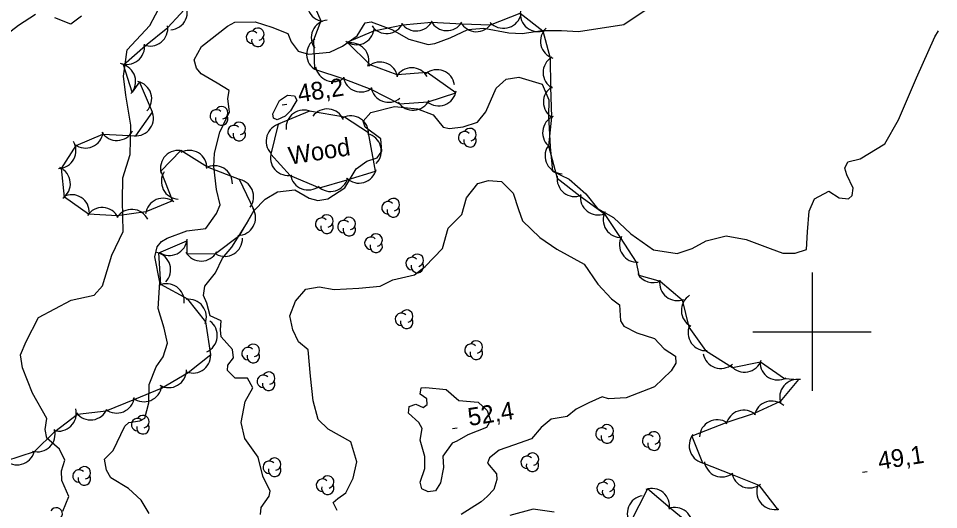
# Model space of a CAD drawing. Extents: x 646142 to 649934, y 5874075 to 5876351.
# Drawn here: x 647466 to 647621.4, y 5875570 to 5875652.8 of the extents above; entities that cross this region are included whole.
import ezdxf

# ---------------------------------------------------------------- set-up
doc = ezdxf.new("R2010")
doc.units = 0
for name, color, linetype in [('Niveau 1', 7, 'Continuous'), ('Niveau 2', 7, 'Continuous'), ('Niveau 3', 7, 'Continuous'), ('Niveau 44', 7, 'Continuous'), ('Niveau 61', 7, 'Continuous')]:
    doc.layers.add(name, color=color, linetype=linetype)

msp = doc.modelspace()

# ---------------------------------------------------------------- linework, layer by layer
at = {"layer": 'Niveau 1'}
for points in [[(647540.85, 5875619.75), (647541.65, 5875622.6), (647543.56, 5875625), (647545.38, 5875625.52), (647547.6, 5875625.36), (647549.54, 5875623.35), (647550.42, 5875620.62), (647551.11, 5875618.71), (647554.03, 5875615.91), (647556.93, 5875613.94), (647561.53, 5875611.37), (647563.82, 5875607.99), (647566.15, 5875605.52), (647567.48, 5875604.53), (647567.68, 5875601.84), (647568.22, 5875600.93), (647570.42, 5875599.8), (647573.39, 5875598.87), (647575.02, 5875597.12), (647576.94, 5875595.9), (647577, 5875594.72), (647576.22, 5875593.4), (647573.38, 5875590.68), (647568.64, 5875588.84), (647565.66, 5875588.7), (647564.56, 5875589.04), (647562.29, 5875588.01), (647560.19, 5875586.95), (647558.67, 5875585.67), (647555.94, 5875585.27), (647554.27, 5875583.86), (647552.65, 5875581.94), (647549.59, 5875580.84), (647547.19, 5875580.03), (647545.56, 5875578.73), (647545.19, 5875577.85), (647546.72, 5875576.03), (647546.81, 5875575.08), (647546.3, 5875573.39), (647545.17, 5875572.2), (647544.13, 5875571.3)], [(647519.82, 5875569.87), (647519.18, 5875571.21), (647519.96, 5875571.86), (647521.28, 5875572.84), (647522.52, 5875575.28), (647523.15, 5875578.06), (647522.15, 5875581.4), (647518.33, 5875583.55), (647516.6, 5875585.17), (647515.78, 5875588.36), (647515.33, 5875592.5), (647514.96, 5875596.92), (647513.3, 5875598.27), (647512.32, 5875600.32), (647511.86, 5875602.7), (647512.81, 5875605.17), (647514.54, 5875607.16), (647516.82, 5875607.56), (647519.35, 5875607.09), (647523.51, 5875607.34), (647527.09, 5875607.66), (647529.25, 5875608.73), (647532.89, 5875609.61), (647534.68, 5875610.98), (647537.61, 5875614.05), (647538.58, 5875617.48), (647540.85, 5875619.75)], [(647544.13, 5875571.3), (647540.78, 5875569.15)]]:
    msp.add_lwpolyline(points, dxfattribs=at)
at = {"layer": 'Niveau 2'}
for points in [[(647560.55, 5875650.65), (647568.2, 5875651.83), (647571.83, 5875654.25), (647580.75, 5875656.98), (647585.06, 5875659.35), (647591.32, 5875663.73), (647593.41, 5875666.21)], [(647481.79, 5875612.89), (647483.68, 5875616.89), (647483.58, 5875622.05), (647483.65, 5875625.97), (647484.87, 5875629.9), (647485.01, 5875634.86), (647484.13, 5875639.89), (647483.76, 5875643.09), (647484.36, 5875647.53), (647488.22, 5875651.67), (647491.05, 5875657.08)], [(647468.92, 5875653.52), (647466.03, 5875651.63), (647463.59, 5875649.73)], [(647476.69, 5875653.24), (647474.89, 5875651.86), (647472.16, 5875652.94)], [(647488.07, 5875569.32), (647486.75, 5875571.59), (647484.63, 5875573.53), (647481.62, 5875575.37), (647480.87, 5875576.65), (647480.58, 5875578.49), (647482.03, 5875579.94), (647484.01, 5875584.06), (647484.69, 5875584.69), (647486.54, 5875584.94), (647487.34, 5875585.42), (647488.06, 5875587.99), (647488.1, 5875591.11), (647489.29, 5875594.06), (647490.48, 5875595.77), (647491.17, 5875598.05), (647490.64, 5875600.61), (647489.59, 5875603.9), (647489.89, 5875608.35), (647489.08, 5875612.63), (647489.43, 5875614.31), (647490.19, 5875615.24), (647491.16, 5875615.79), (647494.44, 5875617.04), (647497.64, 5875617.42), (647499.44, 5875619.93), (647500.09, 5875621.42), (647499.45, 5875623.96), (647499.01, 5875627.89), (647499.14, 5875630.11), (647500.04, 5875633.66), (647501.65, 5875637.06), (647501.37, 5875639.3), (647501.58, 5875640.69), (647499.59, 5875641.9), (647496.89, 5875643.5), (647496.11, 5875644.44), (647495.69, 5875645.87), (647496.95, 5875648.1), (647501.33, 5875651.55)], [(647501.33, 5875651.55), (647502.57, 5875652.19), (647502.57, 5875652.19), (647505.97, 5875652.26), (647508.78, 5875651.35), (647511.49, 5875650.27), (647512.08, 5875648.91), (647513.25, 5875647.33), (647515, 5875646.83), (647518.6, 5875647.14), (647520.71, 5875648.15), (647523.21, 5875649.88), (647524.53, 5875652.12), (647525.59, 5875652.28), (647529.06, 5875650.99), (647531.94, 5875649.36), (647535.2, 5875648.45), (647536.32, 5875648.62), (647538.89, 5875649.56), (647541.88, 5875650.95), (647544.58, 5875651.17), (647548.79, 5875650.41), (647551.07, 5875650.3), (647554.42, 5875650.81), (647557.7, 5875650.81), (647560.55, 5875650.65)], [(647612.29, 5875631.71), (647614.57, 5875635.73), (647617.63, 5875642.84), (647620.71, 5875649.72), (647621.36, 5875650.75)], [(647526.61, 5875629.3), (647527.35, 5875630.45), (647527.21, 5875632.53), (647524.53, 5875634.52), (647524.2, 5875635.51), (647525.54, 5875636.95), (647529.51, 5875637.98), (647533.4, 5875637.59), (647536.05, 5875636.56), (647537.71, 5875634.52), (647538.81, 5875634.29), (647541.11, 5875634.53), (647543.52, 5875635.34), (647544.94, 5875637.07), (647546.7, 5875641.1), (647548.37, 5875642.58), (647550.49, 5875642.91), (647554.45, 5875641.73), (647555.55, 5875639.12), (647555.48, 5875636.34), (647555.8, 5875631.17), (647556.19, 5875627.08), (647558.98, 5875625.72), (647561.82, 5875623.24), (647563.8, 5875620.79), (647566.49, 5875619.25), (647569.42, 5875616.5), (647573.23, 5875613.83), (647577.2, 5875613.17), (647579.77, 5875614.05), (647582.14, 5875615.32), (647585.5, 5875616.17), (647588.9, 5875615.56), (647592.94, 5875614.05), (647595.05, 5875613.25), (647597.14, 5875613.24), (647599.06, 5875613.89), (647599.23, 5875616.85), (647599.52, 5875620.33), (647600.4, 5875622.4), (647602.82, 5875623.72), (647604.57, 5875622.6), (647606.17, 5875622.42), (647606.79, 5875623), (647606.96, 5875624.2), (647605.89, 5875626.47), (647605.51, 5875627.56), (647606.03, 5875628.63), (647608.13, 5875629.13), (647612.29, 5875631.71)], [(647511.96, 5875637.24), (647511.05, 5875636.38), (647509.7, 5875635.76), (647509.11, 5875636.04), (647508.95, 5875636.73), (647510.09, 5875639), (647511.43, 5875639.88), (647512.62, 5875639.8), (647513.01, 5875639.05), (647512.49, 5875638.23), (647511.96, 5875637.24)], [(647506.87, 5875569.17), (647506.98, 5875570.37), (647508.38, 5875572.27), (647508.52, 5875573.13), (647507.26, 5875575.66), (647506.5, 5875578.86), (647504.22, 5875581.96), (647504.22, 5875581.96), (647503.62, 5875584.67), (647504.3, 5875588.25), (647505.6, 5875590.53), (647504.71, 5875592.19), (647502.62, 5875592.15), (647501.31, 5875593.43), (647501.39, 5875594.34), (647502.34, 5875595.62), (647502.15, 5875597.02), (647500.25, 5875599.14), (647500.13, 5875600.32), (647500.27, 5875601.86), (647498.38, 5875602.69), (647497.83, 5875604.84), (647497.26, 5875606.08), (647497.5, 5875607.69), (647499.32, 5875609.91), (647500.5, 5875612.41), (647502.07, 5875614.27), (647504.53, 5875618.2), (647505.79, 5875620.37), (647507.69, 5875622.38), (647509.78, 5875623.61), (647512.69, 5875623.91), (647515.09, 5875622.51), (647516.54, 5875622.15), (647518.27, 5875622.39), (647521.15, 5875624.27), (647523.05, 5875627.46), (647524.85, 5875628.78), (647526.61, 5875629.3)], [(647473.52, 5875569.75), (647474.54, 5875572.18), (647473.36, 5875574.89), (647473.32, 5875576.54), (647473.88, 5875578.35), (647472.97, 5875580.19), (647470.8, 5875582.06), (647470.54, 5875583.51), (647470.82, 5875585.36), (647468.42, 5875589.65), (647466.7, 5875593.9), (647466.37, 5875596.08), (647467.35, 5875598.34), (647469.4, 5875602.41), (647474.91, 5875605.31), (647478.81, 5875606.16), (647480.19, 5875607.73), (647481.79, 5875612.89)], [(647539.23, 5875581.2), (647537.69, 5875579.02), (647537.79, 5875577.11), (647537.25, 5875574.52), (647536.45, 5875573.17), (647535.17, 5875573.01), (647534.13, 5875573.5), (647533.83, 5875574.65), (647534.63, 5875576.9), (647534.63, 5875578.96), (647533.86, 5875581.69), (647534.2, 5875583.65), (647533.63, 5875584.68), (647531.9, 5875586.25), (647531.96, 5875587.39), (647533.1, 5875587.79), (647534.34, 5875587.24), (647535.03, 5875587.7), (647534.94, 5875588.65), (647533.85, 5875589.44), (647534.02, 5875590.53), (647534.81, 5875590.61), (647538.22, 5875590.23), (647540.37, 5875588.42), (647543.61, 5875588.14), (647545.16, 5875586.72), (647545.71, 5875585.03), (647545.04, 5875583.83), (647541.89, 5875582.61), (647540.02, 5875581.51), (647539.23, 5875581.2)], [(647556.48, 5875569.54), (647552.93, 5875570.08), (647548.96, 5875568.99)]]:
    msp.add_lwpolyline(points, dxfattribs=at)
at = {"layer": 'Niveau 3'}
for p, q in [((647510.56, 5875638.24), (647511.35, 5875638.36)), ((647539.28, 5875583.68), (647540.07, 5875583.8)), ((647608.5, 5875576.29), (647609.29, 5875576.42))]:
    msp.add_line(p, q, dxfattribs=at)
at = {"layer": 'Niveau 44'}
for points in [[(647515.14, 5875656.88), (647517.07, 5875652.43), (647515.82, 5875649.15), (647515.99, 5875644.3), (647520.95, 5875642.63), (647525.5, 5875640.93), (647530.33, 5875638.44), (647535.17, 5875638.76), (647539.84, 5875640.29), (647535.04, 5875643.7), (647529.96, 5875643.3), (647525.41, 5875644.99), (647521.54, 5875648.83), (647526.01, 5875650.72), (647530.91, 5875651.75), (647535.75, 5875652.18), (647540.86, 5875651.93), (647545.71, 5875651.76), (647550.75, 5875653.73)], [(647494.65, 5875605.48), (647490.06, 5875607.94), (647489.71, 5875613.29), (647494.45, 5875615.32), (647494.47, 5875613.14), (647499.32, 5875613.18), (647503.4, 5875616.26), (647505.8, 5875620.48), (647503.34, 5875625.68), (647497.96, 5875627.75), (647493.44, 5875630.54), (647490.04, 5875627.07), (647492.02, 5875622.08), (647487.55, 5875620.19), (647482.7, 5875619.54), (647477.85, 5875619.83), (647473.78, 5875622.71), (647473.31, 5875627.54), (647475.8, 5875631.39), (647480.26, 5875633.31), (647485.87, 5875633.03), (647488.65, 5875637.01), (647486.49, 5875642.13), (647485.2, 5875640.39), (647483.78, 5875645.03), (647487.45, 5875648.28), (647491.25, 5875651.29), (647495.39, 5875655.79)], [(647550.75, 5875653.73), (647554.56, 5875650.72), (647555.8, 5875646.13), (647555.85, 5875641.28), (647556, 5875636.16), (647555.51, 5875631.33), (647556.96, 5875625.92), (647560.77, 5875622.91), (647564.93, 5875619.95), (647567.59, 5875615.89), (647570.33, 5875611.71), (647570.73, 5875609.53), (647574.38, 5875608.53), (647578.07, 5875605.35), (647579.22, 5875600.79), (647582, 5875596.81), (647586.55, 5875593.99), (647591.32, 5875594.9), (647595.37, 5875592.09), (647597.72, 5875591.96), (647594.64, 5875588.21), (647590.22, 5875586.19), (647585.6, 5875584.7), (647579.71, 5875582.38), (647581.51, 5875577.87), (647586.52, 5875575.91), (647591.03, 5875574.11), (647594.3, 5875569.91)], [(647509.85, 5875634.98), (647508.63, 5875629.97), (647511.88, 5875626.37), (647516.87, 5875624.28), (647521.52, 5875625.64), (647526.32, 5875627.05), (647525.14, 5875633.55), (647521.08, 5875636.21), (647515.14, 5875637.22), (647509.85, 5875634.98)], [(647463.9, 5875578.21), (647468.72, 5875579.78), (647472.19, 5875583.18), (647476.02, 5875586.08), (647480.84, 5875586.67), (647485.67, 5875588.64), (647490.15, 5875590.49), (647494.7, 5875593.13), (647498.49, 5875596.16), (647497.64, 5875601.65), (647494.65, 5875605.48)], [(647580.56, 5875561.95), (647579.79, 5875567.15), (647576.07, 5875570.26), (647572.23, 5875573.47), (647569.29, 5875567.75), (647565.08, 5875565.77), (647560.24, 5875565.37), (647554.12, 5875563.15), (647550.72, 5875558.51), (647553.41, 5875554.46), (647558.03, 5875551.97), (647562.67, 5875550.53), (647567.94, 5875548.13), (647572.04, 5875550.72), (647571.51, 5875556.35), (647574.39, 5875560.26), (647580.56, 5875561.95)]]:
    msp.add_lwpolyline(points, dxfattribs=at)
for centre, radius, start, end in [((647517.72, 5875655.36), 3, 143.4675, 263.4455), ((647491.54, 5875653.91), 3, 274.393, 34.371), ((647547.92, 5875654.17), 3, 221.6797, 341.6576), ((647553.75, 5875653.61), 3, 171.6522, 291.6302), ((647488.25, 5875651.17), 3, 248.4462, 8.4242), ((647506.44, 5875650.17), 1.05, 282.2692, 149.7263), ((647518.46, 5875649.58), 3, 96.5332, 216.5111), ((647528.19, 5875653.29), 3, 215.0084, 334.9863), ((647533.17, 5875653.72), 3, 215.0084, 334.9863), ((647538.35, 5875653.78), 3, 208.0163, 327.9943), ((647543.34, 5875653.6), 3, 208.0163, 327.9943), ((647557.15, 5875649), 3, 132.8249, 252.8029), ((647505.54, 5875649.64), 1.05, 44.1154, 269.804), ((647506.44, 5875649.12), 1.05, 166.9369, 29.6212), ((647523.09, 5875651.4), 3, 232.9447, 352.9226), ((647484.33, 5875648.09), 3, 247.7753, 7.7533), ((647517.67, 5875646.79), 3, 122.0116, 241.9895), ((647522.17, 5875645.71), 3, 342.0642, 102.0422), ((647482.81, 5875642.2), 3, 317.0633, 77.0413), ((647527.07, 5875642.49), 3, 9.617, 129.595), ((647557.59, 5875643.72), 3, 120.5773, 240.5552), ((647519.15, 5875645.18), 3, 189.5841, 309.562), ((647532.43, 5875641.52), 3, 29.9998, 149.9778), ((647536.68, 5875641.19), 3, 9.0753, 129.0533), ((647485.52, 5875639.29), 3, 317.1814, 77.1593), ((647523.84, 5875643.43), 3, 189.5841, 309.562), ((647528.52, 5875641.69), 3, 189.5841, 309.562), ((647536.94, 5875641.09), 3, 230.645, 350.623), ((647557.64, 5875638.72), 3, 120.5773, 240.5552), ((647532.64, 5875640.36), 3, 213.6789, 333.6568), ((647485.82, 5875636.03), 3, 265.0618, 25.0397), ((647499.43, 5875636.4), 1.05, 44.1154, 269.804), ((647500.33, 5875636.93), 1.05, 282.2692, 149.7263), ((647514.2, 5875634.38), 3, 65.678, 185.6559), ((647518.15, 5875634.57), 3, 24.1021, 144.0801), ((647500.33, 5875635.88), 1.05, 166.9369, 29.6212), ((647522.14, 5875633.4), 3, 356.8577, 116.8356), ((647557.51, 5875633.56), 3, 114.1755, 234.1534), ((647502.4, 5875633.76), 1.05, 44.1154, 269.804), ((647503.3, 5875634.29), 1.05, 282.2692, 149.7263), ((647510.84, 5875632.15), 3, 103.3058, 223.2837), ((647542.25, 5875633.24), 1.05, 282.2692, 149.7263), ((647477.34, 5875633.97), 3, 233.2584, 353.2364), ((647482.64, 5875635.25), 3, 212.5134, 332.4914), ((647503.3, 5875633.24), 1.05, 166.9369, 29.6212), ((647524.28, 5875630.47), 3, 315.818, 75.7959), ((647541.35, 5875632.71), 1.05, 44.1154, 269.804), ((647542.25, 5875632.19), 1.05, 166.9369, 29.6212), ((647472.74, 5875630.54), 3, 271.4703, 31.4482), ((647557.92, 5875629.65), 3, 147.7024, 267.6804), ((647493, 5875627.57), 3, 75.6232, 195.6012), ((647494.85, 5875627.59), 3, 358.585, 118.5629), ((647511.56, 5875629.35), 3, 162.0393, 282.0173), ((647499.14, 5875624.99), 3, 359.0781, 119.0561), ((647471.79, 5875624.96), 3, 305.5401, 65.518), ((647493.15, 5875625.35), 3, 147.0314, 267.0094), ((647514.94, 5875626.9), 3, 188.6696, 308.6475), ((647523.5, 5875628.06), 3, 226.328, 346.3059), ((647502.72, 5875622.75), 3, 323.9763, 83.9542), ((647518.7, 5875626.65), 3, 226.328, 346.3059), ((647559.96, 5875625.8), 3, 171.7374, 291.7153), ((647475, 5875620.11), 3, 357.4381, 117.4161), ((647490.47, 5875619.51), 3, 52.9782, 172.9561), ((647528.41, 5875620.9), 1.05, 44.1154, 269.804), ((647529.31, 5875621.43), 1.05, 282.2692, 149.7263), ((647563.88, 5875622.7), 3, 171.7374, 291.7153), ((647480.17, 5875617.93), 3, 26.5747, 146.5526), ((647485.16, 5875617.63), 3, 26.5747, 146.5526), ((647503.06, 5875619.24), 3, 270.412, 30.3899), ((647529.31, 5875620.38), 1.05, 166.9369, 29.6212), ((647567.74, 5875618.89), 3, 153.2381, 273.216), ((647517.21, 5875618.14), 1.05, 44.1154, 269.804), ((647518.11, 5875618.67), 1.05, 282.2692, 149.7263), ((647520.97, 5875617.73), 1.05, 44.1154, 269.804), ((647521.87, 5875618.26), 1.05, 282.2692, 149.7263), ((647518.11, 5875617.62), 1.05, 166.9369, 29.6212), ((647521.87, 5875617.21), 1.05, 166.9369, 29.6212), ((647491.5, 5875615.85), 3, 235.8147, 355.7926), ((647500.85, 5875615.7), 3, 241.2471, 1.2251), ((647525.52, 5875614.93), 1.05, 44.1154, 269.804), ((647526.42, 5875615.46), 1.05, 282.2692, 149.7263), ((647570.48, 5875614.7), 3, 153.2381, 273.216), ((647526.42, 5875614.41), 1.05, 166.9369, 29.6212), ((647488.71, 5875610.46), 3, 316.5839, 76.5618), ((647496.88, 5875614.92), 3, 210.574, 330.5519), ((647532.47, 5875611.51), 1.05, 44.1154, 269.804), ((647533.37, 5875612.04), 1.05, 282.2692, 149.7263), ((647533.37, 5875610.99), 1.05, 166.9369, 29.6212), ((647573.17, 5875611.28), 3, 209.6792, 295.2767), ((647491.03, 5875605.1), 3, 355.0306, 115.0086), ((647577.27, 5875608.24), 3, 171.421, 291.399), ((647580.93, 5875603.6), 3, 122.116, 242.0939), ((647494.75, 5875602.48), 3, 338.0005, 97.9785), ((647530.67, 5875602.09), 1.05, 44.1154, 269.804), ((647531.57, 5875602.62), 1.05, 282.2692, 149.7263), ((647496.6, 5875599.35), 3, 294.2144, 54.1924), ((647531.57, 5875601.57), 1.05, 166.9369, 29.6212), ((647582.06, 5875599.81), 3, 154.935, 274.9129), ((647543.32, 5875597.42), 1.05, 282.2692, 149.7263), ((647504.78, 5875596.32), 1.05, 44.1154, 269.804), ((647505.68, 5875596.85), 1.05, 282.2692, 149.7263), ((647542.42, 5875596.89), 1.05, 44.1154, 269.804), ((647543.32, 5875596.37), 1.05, 166.9369, 29.6212), ((647495.49, 5875596.02), 3, 248.6601, 8.638), ((647505.68, 5875595.8), 1.05, 166.9369, 29.6212), ((647584.59, 5875596.8), 3, 190.6312, 310.6091), ((647588.6, 5875596.18), 3, 220.7927, 340.7707), ((647594.2, 5875594.86), 3, 178.8833, 298.8613), ((647491.4, 5875593.57), 3, 240.1331, 0.111), ((647507.37, 5875591.63), 1.05, 44.1154, 269.804), ((647508.27, 5875592.16), 1.05, 282.2692, 149.7263), ((647487.23, 5875591.19), 3, 232.4679, 352.4458), ((647508.27, 5875591.11), 1.05, 166.9369, 29.6212), ((647597.54, 5875588.96), 3, 80.6553, 200.6333), ((647482.61, 5875589.28), 3, 232.4679, 352.4458), ((647593.21, 5875585.31), 3, 47.9256, 167.9036), ((647472.8, 5875586.23), 3, 254.3853, 14.3632), ((647478.21, 5875588.12), 3, 216.9779, 336.9558), ((647588.45, 5875583.77), 3, 47.9256, 167.9036), ((647486.14, 5875584.31), 1.05, 44.1154, 269.804), ((647487.04, 5875584.84), 1.05, 282.2692, 149.7263), ((647583.99, 5875582.14), 3, 57.0799, 177.0579), ((647469.23, 5875582.74), 3, 254.3853, 14.3632), ((647487.04, 5875583.79), 1.05, 166.9369, 29.6212), ((647564.52, 5875582.76), 1.05, 44.1154, 269.804), ((647565.42, 5875583.29), 1.05, 282.2692, 149.7263), ((647573.3, 5875582.08), 1.05, 282.2692, 149.7263), ((647565.42, 5875582.24), 1.05, 166.9369, 29.6212), ((647572.4, 5875581.55), 1.05, 44.1154, 269.804), ((647573.3, 5875581.03), 1.05, 166.9369, 29.6212), ((647582.25, 5875580.78), 3, 141.7649, 261.7428), ((647465.79, 5875580.54), 3, 224.9693, 344.9473), ((647508.37, 5875577.13), 1.05, 44.1154, 269.804), ((647509.27, 5875577.66), 1.05, 282.2692, 149.7263), ((647551.9, 5875577.97), 1.05, 44.1154, 269.804), ((647552.8, 5875578.5), 1.05, 282.2692, 149.7263), ((647476.25, 5875575.67), 1.05, 44.1154, 269.804), ((647477.15, 5875576.2), 1.05, 282.2692, 149.7263), ((647509.27, 5875576.61), 1.05, 166.9369, 29.6212), ((647552.8, 5875577.45), 1.05, 166.9369, 29.6212), ((647584.79, 5875578.5), 3, 188.2766, 308.2546), ((647477.15, 5875575.15), 1.05, 166.9369, 29.6212), ((647517.34, 5875574.12), 1.05, 44.1154, 269.804), ((647518.24, 5875574.65), 1.05, 282.2692, 149.7263), ((647565.63, 5875574.09), 1.05, 282.2692, 149.7263), ((647589.43, 5875576.65), 3, 188.2766, 308.2546), ((647518.24, 5875573.6), 1.05, 166.9369, 29.6212), ((647564.73, 5875573.56), 1.05, 44.1154, 269.804), ((647565.63, 5875573.04), 1.05, 166.9369, 29.6212), ((647572.96, 5875570.56), 3, 350.1313, 110.1093), ((647593.65, 5875573.02), 3, 163.7372, 283.7151), ((647571.81, 5875569.38), 3, 98.966, 218.944), ((647472.39, 5875569.26), 1.05, 282.2692, 149.7263), ((647576.8, 5875567.36), 3, 350.1313, 110.1093)]:
    msp.add_arc(centre, radius, start, end, dxfattribs=at)
at = {"layer": 'Niveau 61'}
for points in [[(647600, 5875610), (647600, 5875600), (647600, 5875590)], [(647590, 5875600), (647600, 5875600), (647610, 5875600)]]:
    msp.add_lwpolyline(points, dxfattribs=at)

# ---------------------------------------------------------------- texts
at = {"layer": 'Niveau 3'}
for s, p in [('48,2 ', (647513.41, 5875638.65)), ('52,4 ', (647542.13, 5875584.09)), ('49,1 ', (647611.35, 5875576.7))]:
    msp.add_text(s, height=3, rotation=8.9405, dxfattribs=at).set_placement(p)
at = {"layer": 'Niveau 44'}
msp.add_text('Wood', height=3, rotation=8.9405, dxfattribs=at).set_placement((647511.86, 5875628.16))

doc.saveas('drawing.dxf')
